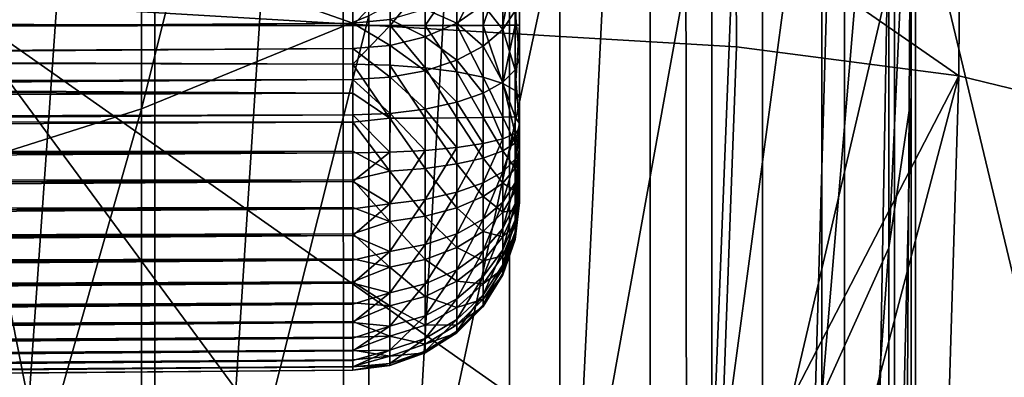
# Model space of a CAD drawing. Header units: metres. Extents: x -22 to 73, y -229 to 22.
# Tile 383 of 447: x 68.007 to 69.766, y -6.342 to -5.703. Entities that reach past the tile are written whole.
import ezdxf

# ---------------------------------------------------------------- set-up
doc = ezdxf.new("R2010")
doc.units = ezdxf.units.M
doc.layers.add('solid_509500_SW0001', color=7, linetype='CONTINUOUS')

msp = doc.modelspace()

# ---------------------------------------------------------------- linework, layer by layer
at = {"layer": 'solid_509500_SW0001'}
for points in [[(68.900002, 1.268601, 73.837471), (68.900002, -5.91747, 68.803894), (68.900002, -5.343928, 69.208969)], [(68.900002, 1.268601, 73.837471), (68.900002, 1.265665, 73.814606), (68.900002, -5.91747, 68.803894)], [(68.900002, 1.26598, 73.554619), (68.900002, -5.6524, 68.710022), (68.900002, -5.770139, 68.767189)], [(68.900002, 1.252579, 73.684814), (68.900002, 1.26598, 73.554619), (68.900002, -5.770139, 68.767189)], [(68.900002, 1.265665, 73.814606), (68.900002, -5.896826, 68.799377), (68.900002, -5.91747, 68.803894)], [(68.900002, 1.265665, 73.814606), (68.900002, 1.252579, 73.684814), (68.900002, -5.896826, 68.799377)], [(68.900002, 1.252579, 73.684814), (68.900002, -5.771754, 68.767776), (68.900002, -5.896826, 68.799377)], [(68.900002, 1.252579, 73.684814), (68.900002, -5.770139, 68.767189), (68.900002, -5.771754, 68.767776)], [(68.602615, -5.709119, 68.359444), (68.602615, -1.178409, 61.888916), (55.899982, -1.269215, 61.825333)], [(68.668945, -5.702551, 68.364037), (68.602615, -1.178409, 61.888916), (68.602615, -5.709119, 68.359444)], [(68.602615, -5.709119, 68.359444), (55.899982, -1.269215, 61.825333), (55.899982, -5.799926, 68.29586)], [(69.599998, -2.752203, 54.569382), (69.599998, -13.777501, 70.062981), (69.599998, -13.659966, 70.7351)], [(69.599998, -10.636386, 66.28595), (69.599998, -2.752203, 54.569382), (69.599998, -13.659966, 70.7351)], [(69.599998, -2.752203, 54.569382), (69.599998, -3.391085, 54.716301), (69.599998, -13.777501, 70.062981)], [(69.599998, -10.636386, 66.28595), (69.599998, -5.248361, 58.591057), (69.599998, -2.752203, 54.569382)], [(67.878098, -3.02508, 60.147812), (68.247726, -3.194755, 60.029007), (67.880775, -8.414141, 67.841988)], [(68.247726, -3.194755, 60.029007), (68.249847, -8.583923, 67.723106), (67.880775, -8.414141, 67.841988)], [(68.247726, -3.194755, 60.029007), (68.584488, -3.405394, 59.881516), (68.249847, -8.583923, 67.723106)], [(69.599998, -3.391085, 54.716301), (69.599998, -13.862061, 69.385178), (69.599998, -13.777501, 70.062981)], [(69.599998, -3.391085, 54.716301), (69.599998, -4.021256, 54.893299), (69.599998, -13.862061, 69.385178)], [(68.584488, -3.405394, 59.881516), (68.586075, -8.794566, 67.575607), (68.249847, -8.583923, 67.723106)], [(68.584488, -3.405394, 59.881516), (68.88166, -3.652796, 59.708282), (68.586075, -8.794566, 67.575607)], [(68.88166, -3.652796, 59.708282), (68.882759, -9.041877, 67.402443), (68.586075, -8.794566, 67.575607)], [(68.88166, -3.652796, 59.708282), (69.133324, -3.932026, 59.512764), (68.882759, -9.041877, 67.402443)], [(69.133324, -3.932026, 59.512764), (69.134003, -9.32093, 67.207047), (68.882759, -9.041877, 67.402443)], [(69.133324, -3.932026, 59.512764), (69.33445, -4.237514, 59.298859), (69.134003, -9.32093, 67.207047)], [(69.599998, -4.021256, 54.893299), (69.599998, -13.913306, 68.703827), (69.599998, -13.862061, 69.385178)], [(69.599998, -4.021256, 54.893299), (69.599998, -4.640872, 55.099674), (69.599998, -13.913306, 68.703827)], [(69.33445, -4.237514, 59.298859), (69.334793, -9.626172, 66.993309), (69.134003, -9.32093, 67.207047)], [(69.33445, -4.237514, 59.298859), (69.481026, -4.563167, 59.070835), (69.334793, -9.626172, 66.993309)], [(68.63073, -4.242742, 51.880714), (68.224693, -4.366315, 51.411228), (68.224693, -5.862086, 51.878956)], [(68.63073, -5.69618, 52.335205), (68.63073, -4.242742, 51.880714), (68.224693, -5.862086, 51.878956)], [(68.224693, -4.366315, 51.411228), (67.76059, -4.475843, 50.995102), (67.76059, -6.009135, 51.474564)], [(68.224693, -5.862086, 51.878956), (68.224693, -4.366315, 51.411228), (67.76059, -6.009135, 51.474564)], [(69.481026, -4.563167, 59.070835), (69.481148, -9.951525, 66.765495), (69.334793, -9.626172, 66.993309)], [(69.481026, -4.563167, 59.070835), (69.570137, -4.902488, 58.833241), (69.481148, -9.951525, 66.765495)], [(69.599998, -4.640872, 55.099674), (69.599998, -13.931083, 68.021065), (69.599998, -13.913306, 68.703827)], [(69.599998, -4.640872, 55.099674), (69.599998, -5.248167, 55.334579), (69.599998, -13.931083, 68.021065)], [(69.570137, -4.902488, 58.833241), (69.570137, -10.290512, 66.528137), (69.481148, -9.951525, 66.765495)], [(69.570137, -4.902488, 58.833241), (69.599998, -5.248361, 58.591057), (69.570137, -10.290512, 66.528137)], [(69.560028, -4.952041, 54.541428), (69.440582, -6.375144, 54.463913), (69.560028, -6.110326, 55.026188)], [(69.560028, -4.952041, 54.541428), (69.440582, -5.16666, 53.958141), (69.440582, -6.375144, 54.463913)], [(69.560028, -4.952041, 54.541428), (69.560028, -6.110326, 55.026188), (69.599998, -5.248167, 55.334579)], [(53.799999, -5.939216, 47.857365), (53.799999, -5.02954, 47.611187), (69.197578, -5.431779, 47.714642)], [(69.440582, -5.16666, 53.958141), (69.243576, -6.631411, 53.919788), (69.440582, -6.375144, 54.463913)], [(69.440582, -5.16666, 53.958141), (69.243576, -5.374349, 53.393688), (69.243576, -6.631411, 53.919788)], [(69.560028, -6.110326, 55.026188), (69.599998, -5.84147, 55.597042), (69.599998, -5.248167, 55.334579)], [(69.570137, -10.290512, 66.528137), (69.599998, -5.248361, 58.591057), (69.599998, -10.636386, 66.28595)], [(69.599998, -5.248167, 55.334579), (69.599998, -13.915392, 67.338661), (69.599998, -13.931083, 68.021065)], [(69.599998, -5.248167, 55.334579), (69.599998, -5.84147, 55.597042), (69.599998, -13.915392, 67.338661)], [(68.900002, -5.937766, 68.811363), (68.900002, -5.456477, 69.145927), (68.900002, -5.343928, 69.208969)], [(68.900002, -5.91747, 68.803894), (68.900002, -5.937766, 68.811363), (68.900002, -5.343928, 69.208969)], [(69.243576, -5.374349, 53.393688), (68.972176, -6.875022, 53.402542), (69.243576, -6.631411, 53.919788)], [(69.243576, -5.374349, 53.393688), (68.972176, -5.514075, 52.836006), (68.972176, -6.875022, 53.402542)], [(69.607559, -5.432068, 47.743858), (70.0186, -5.409362, 47.827206), (70.018707, -7.147061, 48.375065)], [(53.799999, -5.939216, 47.857365), (69.197578, -5.431779, 47.714642), (69.199005, -7.179196, 48.265282)], [(69.607559, -5.432068, 47.743858), (69.199005, -7.179196, 48.265282), (69.197578, -5.431779, 47.714642)], [(69.60762, -7.176943, 48.294212), (69.199005, -7.179196, 48.265282), (69.607559, -5.432068, 47.743858)], [(69.60762, -7.176943, 48.294212), (69.607559, -5.432068, 47.743858), (70.018707, -7.147061, 48.375065)], [(68.900002, -5.937766, 68.811363), (68.900002, -5.458054, 69.145248), (68.900002, -5.456477, 69.145927)], [(68.900002, -5.957213, 68.821823), (68.900002, -5.582859, 69.105812), (68.900002, -5.458054, 69.145248)], [(68.900002, -5.937766, 68.811363), (68.900002, -5.957213, 68.821823), (68.900002, -5.458054, 69.145248)], [(68.972176, -5.514075, 52.836006), (68.63073, -7.102073, 52.920452), (68.972176, -6.875022, 53.402542)], [(68.972176, -5.514075, 52.836006), (68.63073, -5.69618, 52.335205), (68.63073, -7.102073, 52.920452)], [(69.286888, -5.52667, 90.511894), (67.88118, -5.668852, 90.79937), (69.287659, -5.751292, 90.799835)], [(69.685165, -5.803105, 90.773064), (69.286888, -5.52667, 90.511894), (69.287659, -5.751292, 90.799835)], [(69.686256, -5.575503, 90.482635), (69.286888, -5.52667, 90.511894), (69.685165, -5.803105, 90.773064)], [(69.686256, -5.575503, 90.482635), (69.685165, -5.803105, 90.773064), (70.071388, -5.897593, 90.715523)], [(70.074471, -5.664781, 90.418991), (69.686256, -5.575503, 90.482635), (70.071388, -5.897593, 90.715523)], [(68.892563, -5.713093, 69.158806), (68.900002, -5.582859, 69.105812), (68.900002, -5.713053, 69.092415)], [(68.892563, -5.713093, 69.158806), (68.892563, -5.596326, 69.170822), (68.900002, -5.582859, 69.105812)], [(68.900002, -6.005055, 68.869484), (68.900002, -5.713053, 69.092415), (68.900002, -5.582859, 69.105812)], [(68.900002, -5.99138, 68.851189), (68.900002, -6.005055, 68.869484), (68.900002, -5.582859, 69.105812)], [(68.900002, -5.975267, 68.835182), (68.900002, -5.99138, 68.851189), (68.900002, -5.582859, 69.105812)], [(68.900002, -5.957213, 68.821823), (68.900002, -5.975267, 68.835182), (68.900002, -5.582859, 69.105812)], [(68.835251, -5.7132, 69.27858), (68.835251, -5.620625, 69.288109), (68.870613, -5.609127, 69.232613)], [(68.870613, -5.713149, 69.221901), (68.835251, -5.7132, 69.27858), (68.870613, -5.609127, 69.232613)], [(68.870613, -5.713149, 69.221901), (68.870613, -5.609127, 69.232613), (68.892563, -5.596326, 69.170822)], [(68.892563, -5.713093, 69.158806), (68.870613, -5.713149, 69.221901), (68.892563, -5.596326, 69.170822)], [(68.788216, -5.713242, 69.326027), (68.788216, -5.63025, 69.334572), (68.835251, -5.620625, 69.288109)], [(68.835251, -5.7132, 69.27858), (68.788216, -5.713242, 69.326027), (68.835251, -5.620625, 69.288109)], [(68.602615, -5.643715, 69.399567), (68.602615, -5.713301, 69.392403), (55.877758, -5.673874, 69.506851)], [(68.668945, -5.642088, 69.391708), (68.602615, -5.713301, 69.392403), (68.602615, -5.643715, 69.399567)], [(68.668945, -5.713294, 69.384384), (68.602615, -5.713301, 69.392403), (68.668945, -5.642088, 69.391708)], [(68.668945, -5.713294, 69.384384), (68.668945, -5.642088, 69.391708), (68.73185, -5.637525, 69.369682)], [(68.73185, -5.713274, 69.361885), (68.668945, -5.713294, 69.384384), (68.73185, -5.637525, 69.369682)], [(68.73185, -5.713274, 69.361885), (68.73185, -5.637525, 69.369682), (68.788216, -5.63025, 69.334572)], [(68.788216, -5.713242, 69.326027), (68.73185, -5.713274, 69.361885), (68.788216, -5.63025, 69.334572)], [(68.870613, -5.637594, 68.536148), (68.835251, -5.676523, 68.494957), (68.870613, -5.720496, 68.599884)], [(68.870613, -5.637594, 68.536148), (68.870613, -5.720496, 68.599884), (68.892563, -5.687313, 68.653557)], [(68.788216, -5.654748, 68.397514), (68.73185, -5.684123, 68.376945), (68.788216, -5.709111, 68.460472)], [(68.788216, -5.654748, 68.397514), (68.788216, -5.709111, 68.460472), (68.835251, -5.676523, 68.494957)], [(68.892563, -5.687313, 68.653557), (68.900002, -5.770139, 68.767189), (68.900002, -5.6524, 68.710022)], [(68.602615, -5.713301, 69.392403), (55.890255, -5.703672, 69.503548), (55.877758, -5.673874, 69.506851)], [(67.88118, -5.668852, 90.79937), (67.232292, -7.453458, 93.3004), (68.234779, -7.463446, 93.293404)], [(67.88118, -5.668852, 90.79937), (68.234779, -7.463446, 93.293404), (69.235985, -7.50635, 93.263359)], [(69.254883, -6.633543, 92.037315), (67.88118, -5.668852, 90.79937), (69.235985, -7.50635, 93.263359)], [(69.254883, -6.633543, 92.037315), (69.287659, -5.751292, 90.799835), (67.88118, -5.668852, 90.79937)], [(68.835251, -5.676523, 68.494957), (68.788216, -5.709111, 68.460472), (68.835251, -5.750302, 68.551682)], [(68.835251, -5.676523, 68.494957), (68.835251, -5.750302, 68.551682), (68.870613, -5.720496, 68.599884)], [(68.63073, -5.69618, 52.335205), (68.224693, -7.308927, 52.481247), (68.63073, -7.102073, 52.920452)], [(68.63073, -5.69618, 52.335205), (68.224693, -5.862086, 51.878956), (68.224693, -7.308927, 52.481247)], [(68.73185, -5.684123, 68.376945), (68.668945, -5.702551, 68.364037), (68.73185, -5.733742, 68.43441)], [(68.73185, -5.684123, 68.376945), (68.73185, -5.733742, 68.43441), (68.788216, -5.709111, 68.460472)], [(68.892563, -5.687313, 68.653557), (68.870613, -5.720496, 68.599884), (68.892563, -5.792905, 68.704834)], [(68.892563, -5.687313, 68.653557), (68.892563, -5.792905, 68.704834), (68.900002, -5.770139, 68.767189)], [(68.602615, -5.713301, 69.392403), (55.897644, -5.732915, 69.504074), (55.890255, -5.703672, 69.503548)], [(68.602615, -5.713301, 69.392403), (68.602615, -5.782694, 69.399399), (55.897644, -5.732915, 69.504074)], [(55.897648, -5.820744, 68.321487), (68.602615, -5.709119, 68.359444), (55.899982, -5.799926, 68.29586)], [(68.602615, -5.754701, 68.412231), (68.602615, -5.709119, 68.359444), (55.897648, -5.820744, 68.321487)], [(68.668945, -5.702551, 68.364037), (68.602615, -5.709119, 68.359444), (68.668945, -5.749194, 68.41806)], [(68.668945, -5.749194, 68.41806), (68.602615, -5.709119, 68.359444), (68.602615, -5.754701, 68.412231)], [(68.668945, -5.713294, 69.384384), (68.602615, -5.782694, 69.399399), (68.602615, -5.713301, 69.392403)], [(68.668617, -5.784286, 69.391617), (68.602615, -5.782694, 69.399399), (68.668945, -5.713294, 69.384384)], [(68.731606, -5.788789, 69.369614), (68.668617, -5.784286, 69.391617), (68.668945, -5.713294, 69.384384)], [(68.668945, -5.702551, 68.364037), (68.668945, -5.749194, 68.41806), (68.73185, -5.733742, 68.43441)], [(68.731606, -5.788789, 69.369614), (68.668945, -5.713294, 69.384384), (68.73185, -5.713274, 69.361885)], [(68.788055, -5.795979, 69.334496), (68.731606, -5.788789, 69.369614), (68.73185, -5.713274, 69.361885)], [(68.788216, -5.709111, 68.460472), (68.73185, -5.733742, 68.43441), (68.788216, -5.775252, 68.511322)], [(68.788055, -5.795979, 69.334496), (68.73185, -5.713274, 69.361885), (68.788216, -5.713242, 69.326027)], [(68.835167, -5.805496, 69.287994), (68.788055, -5.795979, 69.334496), (68.788216, -5.713242, 69.326027)], [(68.788216, -5.709111, 68.460472), (68.788216, -5.775252, 68.511322), (68.835251, -5.750302, 68.551682)], [(68.835167, -5.805496, 69.287994), (68.788216, -5.713242, 69.326027), (68.835251, -5.7132, 69.27858)], [(68.870583, -5.816871, 69.232422), (68.835167, -5.805496, 69.287994), (68.835251, -5.7132, 69.27858)], [(68.870583, -5.816871, 69.232422), (68.835251, -5.7132, 69.27858), (68.870613, -5.713149, 69.221901)], [(68.870583, -5.816871, 69.232422), (68.870613, -5.713149, 69.221901), (68.892563, -5.713093, 69.158806)], [(68.892563, -5.829535, 69.170547), (68.870583, -5.816871, 69.232422), (68.892563, -5.713093, 69.158806)], [(68.892563, -5.829535, 69.170547), (68.892563, -5.713093, 69.158806), (68.900002, -5.713053, 69.092415)], [(68.892563, -5.829535, 69.170547), (68.900002, -5.713053, 69.092415), (68.900002, -5.842848, 69.105499)], [(68.900002, -6.005055, 68.869484), (68.900002, -6.015901, 68.889572), (68.900002, -5.713053, 69.092415)], [(68.900002, -6.029488, 68.955643), (68.900002, -5.842848, 69.105499), (68.900002, -5.713053, 69.092415)], [(68.900002, -6.028205, 68.933105), (68.900002, -6.029488, 68.955643), (68.900002, -5.713053, 69.092415)], [(68.900002, -6.023659, 68.910934), (68.900002, -6.028205, 68.933105), (68.900002, -5.713053, 69.092415)], [(68.900002, -6.015901, 68.889572), (68.900002, -6.023659, 68.910934), (68.900002, -5.713053, 69.092415)], [(55.897644, -5.732915, 69.504074), (68.602615, -5.782694, 69.399399), (55.899982, -5.760466, 69.507996)], [(68.73185, -5.733742, 68.43441), (68.668945, -5.749194, 68.41806), (68.73185, -5.794111, 68.48082)], [(68.73185, -5.733742, 68.43441), (68.73185, -5.794111, 68.48082), (68.788216, -5.775252, 68.511322)], [(68.870613, -5.720496, 68.599884), (68.835251, -5.750302, 68.551682), (68.870613, -5.814563, 68.645561)], [(68.870613, -5.720496, 68.599884), (68.870613, -5.814563, 68.645561), (68.892563, -5.792905, 68.704834)], [(68.668945, -5.749194, 68.41806), (68.602615, -5.754701, 68.412231), (68.668945, -5.805942, 68.461685)], [(68.668945, -5.749194, 68.41806), (68.668945, -5.805942, 68.461685), (68.73185, -5.794111, 68.48082)], [(68.835251, -5.750302, 68.551682), (68.788216, -5.775252, 68.511322), (68.835251, -5.834017, 68.592331)], [(68.835251, -5.750302, 68.551682), (68.835251, -5.834017, 68.592331), (68.870613, -5.814563, 68.645561)], [(69.685165, -5.803105, 90.773064), (69.287659, -5.751292, 90.799835), (69.254883, -6.633543, 92.037315)], [(68.602615, -5.754701, 68.412231), (55.897648, -5.820744, 68.321487), (55.890301, -5.846093, 68.344765)], [(68.602615, -5.810158, 68.454865), (68.602615, -5.754701, 68.412231), (55.890301, -5.846093, 68.344765)], [(68.602615, -5.834116, 69.406898), (55.899982, -5.820079, 69.51693), (55.899982, -5.760466, 69.507996)], [(68.602615, -5.782694, 69.399399), (68.602615, -5.834116, 69.406898), (55.899982, -5.760466, 69.507996)], [(68.668945, -5.805942, 68.461685), (68.602615, -5.754701, 68.412231), (68.602615, -5.810158, 68.454865)], [(68.668617, -5.879036, 69.400681), (68.602615, -5.834116, 69.406898), (68.602615, -5.782694, 69.399399)], [(68.668617, -5.879036, 69.400681), (68.602615, -5.782694, 69.399399), (68.668617, -5.784286, 69.391617)], [(68.731606, -5.878785, 69.378227), (68.668617, -5.784286, 69.391617), (68.731606, -5.788789, 69.369614)], [(68.668617, -5.879036, 69.400681), (68.668617, -5.784286, 69.391617), (68.731606, -5.878785, 69.378227)], [(68.788216, -5.775252, 68.511322), (68.73185, -5.794111, 68.48082), (68.788216, -5.850303, 68.547768)], [(68.788216, -5.775252, 68.511322), (68.788216, -5.850303, 68.547768), (68.835251, -5.834017, 68.592331)], [(68.892563, -5.792905, 68.704834), (68.900002, -5.771754, 68.767776), (68.900002, -5.770139, 68.767189)], [(68.892563, -5.792905, 68.704834), (68.900002, -5.896826, 68.799377), (68.900002, -5.771754, 68.767776)], [(68.73185, -5.794111, 68.48082), (68.668945, -5.805942, 68.461685), (68.73185, -5.862611, 68.514084)], [(68.788055, -5.878384, 69.342377), (68.731606, -5.788789, 69.369614), (68.788055, -5.795979, 69.334496)], [(68.731606, -5.878785, 69.378227), (68.731606, -5.788789, 69.369614), (68.788055, -5.878384, 69.342377)], [(68.73185, -5.794111, 68.48082), (68.73185, -5.862611, 68.514084), (68.788216, -5.850303, 68.547768)], [(68.835167, -5.877852, 69.294914), (68.788055, -5.795979, 69.334496), (68.835167, -5.805496, 69.287994)], [(68.788055, -5.878384, 69.342377), (68.788055, -5.795979, 69.334496), (68.835167, -5.877852, 69.294914)], [(68.892563, -5.792905, 68.704834), (68.870613, -5.814563, 68.645561), (68.892563, -5.906562, 68.733704)], [(68.892563, -5.792905, 68.704834), (68.892563, -5.906562, 68.733704), (68.900002, -5.896826, 68.799377)], [(69.685165, -5.803105, 90.773064), (69.254883, -6.633543, 92.037315), (69.235985, -7.50635, 93.263359)], [(69.632225, -7.552925, 93.233162), (69.685165, -5.803105, 90.773064), (69.235985, -7.50635, 93.263359)], [(69.632225, -7.552925, 93.233162), (70.071388, -5.897593, 90.715523), (69.685165, -5.803105, 90.773064)], [(68.602615, -5.810158, 68.454865), (55.890301, -5.846093, 68.344765), (55.877758, -5.875313, 68.364433)], [(55.890255, -5.902185, 68.377731), (68.602615, -5.810158, 68.454865), (55.877758, -5.875313, 68.364433)], [(55.890255, -5.902185, 68.377731), (68.602615, -5.873085, 68.485428), (68.602615, -5.810158, 68.454865)], [(68.602615, -5.834116, 69.406898), (55.899982, -5.880414, 69.519463), (55.899982, -5.820079, 69.51693)], [(68.668945, -5.805942, 68.461685), (68.602615, -5.810158, 68.454865), (68.668945, -5.870333, 68.492958)], [(68.668945, -5.870333, 68.492958), (68.602615, -5.810158, 68.454865), (68.602615, -5.873085, 68.485428)], [(68.668945, -5.805942, 68.461685), (68.668945, -5.870333, 68.492958), (68.73185, -5.862611, 68.514084)], [(68.870583, -5.877217, 69.23819), (68.835167, -5.805496, 69.287994), (68.870583, -5.816871, 69.232422)], [(68.835167, -5.877852, 69.294914), (68.835167, -5.805496, 69.287994), (68.870583, -5.877217, 69.23819)], [(68.870613, -5.814563, 68.645561), (68.835251, -5.834017, 68.592331), (68.870583, -5.915824, 68.671227)], [(68.870613, -5.814563, 68.645561), (68.870583, -5.915824, 68.671227), (68.892563, -5.906562, 68.733704)], [(68.892563, -5.87651, 69.175034), (68.870583, -5.816871, 69.232422), (68.892563, -5.829535, 69.170547)], [(68.870583, -5.877217, 69.23819), (68.870583, -5.816871, 69.232422), (68.892563, -5.87651, 69.175034)], [(68.602615, -5.834116, 69.406898), (68.602615, -5.886056, 69.408485), (55.899982, -5.880414, 69.519463)], [(68.668617, -5.879036, 69.400681), (68.602615, -5.886056, 69.408485), (68.602615, -5.834116, 69.406898)], [(68.835251, -5.834017, 68.592331), (68.788216, -5.850303, 68.547768), (68.835167, -5.924142, 68.61512)], [(68.835251, -5.834017, 68.592331), (68.835167, -5.924142, 68.61512), (68.870583, -5.915824, 68.671227)], [(68.892563, -5.829535, 69.170547), (68.900002, -5.842848, 69.105499), (68.900002, -5.865712, 69.108437)], [(68.892563, -5.87651, 69.175034), (68.892563, -5.829535, 69.170547), (68.900002, -5.865712, 69.108437)], [(68.788216, -5.850303, 68.547768), (68.73185, -5.862611, 68.514084), (68.788055, -5.931103, 68.568161)], [(68.788216, -5.850303, 68.547768), (68.788055, -5.931103, 68.568161), (68.835167, -5.924142, 68.61512)], [(68.900002, -6.027491, 68.978134), (68.900002, -5.865712, 69.108437), (68.900002, -5.842848, 69.105499)], [(68.900002, -6.029488, 68.955643), (68.900002, -6.027491, 68.978134), (68.900002, -5.842848, 69.105499)], [(69.56002, -7.517, 55.650532), (69.599998, -6.554168, 55.922989), (69.599998, -5.84147, 55.597042)], [(69.560028, -6.110326, 55.026188), (69.56002, -7.517, 55.650532), (69.599998, -5.84147, 55.597042)], [(69.599998, -5.84147, 55.597042), (69.599998, -13.866313, 66.658028), (69.599998, -13.915392, 67.338661)], [(69.599998, -5.84147, 55.597042), (69.599998, -6.554168, 55.922989), (69.599998, -13.866313, 66.658028)], [(55.890255, -5.902185, 68.377731), (55.897644, -5.92984, 68.387245), (68.602615, -5.873085, 68.485428)], [(55.897644, -5.92984, 68.387245), (55.899982, -5.957074, 68.392975), (68.602615, -5.873085, 68.485428)], [(55.899982, -5.957074, 68.392975), (68.602615, -5.940818, 68.502632), (68.602615, -5.873085, 68.485428)], [(68.224693, -5.862086, 51.878956), (67.76059, -7.492269, 52.091965), (68.224693, -7.308927, 52.481247)], [(68.224693, -5.862086, 51.878956), (67.76059, -6.009135, 51.474564), (67.76059, -7.492269, 52.091965)], [(68.668945, -5.870333, 68.492958), (68.602615, -5.873085, 68.485428), (68.668617, -5.939653, 68.510483)], [(68.668617, -5.939653, 68.510483), (68.602615, -5.873085, 68.485428), (68.602615, -5.940818, 68.502632)], [(68.668945, -5.870333, 68.492958), (68.668617, -5.939653, 68.510483), (68.731606, -5.93636, 68.5327)], [(68.73185, -5.862611, 68.514084), (68.668945, -5.870333, 68.492958), (68.731606, -5.93636, 68.5327)], [(68.73185, -5.862611, 68.514084), (68.731606, -5.93636, 68.5327), (68.788055, -5.931103, 68.568161)], [(68.892563, -5.87651, 69.175034), (68.900002, -5.865712, 69.108437), (68.900002, -5.888674, 69.107971)], [(68.900002, -6.022245, 69.000137), (68.900002, -5.888674, 69.107971), (68.900002, -5.865712, 69.108437)], [(68.900002, -6.027491, 68.978134), (68.900002, -6.022245, 69.000137), (68.900002, -5.865712, 69.108437)], [(68.602615, -5.886056, 69.408485), (55.899982, -5.940526, 69.515587), (55.899982, -5.880414, 69.519463)], [(68.602615, -5.886056, 69.408485), (68.602615, -5.937841, 69.404152), (55.899982, -5.940526, 69.515587)], [(68.668617, -5.97356, 69.389496), (68.602615, -5.886056, 69.408485), (68.668617, -5.879036, 69.400681)], [(68.668617, -5.97356, 69.389496), (68.602615, -5.937841, 69.404152), (68.602615, -5.886056, 69.408485)], [(68.668617, -5.879036, 69.400681), (68.731606, -5.878785, 69.378227), (68.731606, -5.968565, 69.367607)], [(68.668617, -5.97356, 69.389496), (68.668617, -5.879036, 69.400681), (68.731606, -5.968565, 69.367607)], [(68.731606, -5.878785, 69.378227), (68.788055, -5.878384, 69.342377), (68.788055, -5.960592, 69.332649)], [(68.731606, -5.968565, 69.367607), (68.731606, -5.878785, 69.378227), (68.788055, -5.960592, 69.332649)], [(68.788055, -5.878384, 69.342377), (68.835167, -5.877852, 69.294914), (68.835167, -5.950035, 69.286369)], [(68.788055, -5.960592, 69.332649), (68.788055, -5.878384, 69.342377), (68.835167, -5.950035, 69.286369)], [(68.835167, -5.877852, 69.294914), (68.870583, -5.877217, 69.23819), (68.870583, -5.937419, 69.231071)], [(68.835167, -5.950035, 69.286369), (68.835167, -5.877852, 69.294914), (68.870583, -5.937419, 69.231071)], [(68.870583, -5.877217, 69.23819), (68.892563, -5.87651, 69.175034), (68.892563, -5.923372, 69.169495)], [(68.870583, -5.937419, 69.231071), (68.870583, -5.877217, 69.23819), (68.892563, -5.923372, 69.169495)], [(68.892563, -5.923372, 69.169495), (68.892563, -5.87651, 69.175034), (68.900002, -5.888674, 69.107971)], [(68.892563, -5.923372, 69.169495), (68.900002, -5.888674, 69.107971), (68.900002, -5.911229, 69.104141)], [(68.900002, -6.013842, 69.021187), (68.900002, -5.911229, 69.104141), (68.900002, -5.888674, 69.107971)], [(68.900002, -6.022245, 69.000137), (68.900002, -6.013842, 69.021187), (68.900002, -5.888674, 69.107971)], [(68.870583, -5.974505, 68.68644), (68.892563, -5.95224, 68.745544), (68.892563, -5.906562, 68.733704)], [(68.870583, -5.915824, 68.671227), (68.870583, -5.974505, 68.68644), (68.892563, -5.906562, 68.733704)], [(68.892563, -5.95224, 68.745544), (68.900002, -5.91747, 68.803894), (68.900002, -5.896826, 68.799377)], [(68.892563, -5.906562, 68.733704), (68.892563, -5.95224, 68.745544), (68.900002, -5.896826, 68.799377)], [(69.632225, -7.552925, 93.233162), (70.017578, -7.642092, 93.172707), (70.071388, -5.897593, 90.715523)], [(68.788055, -6.011234, 68.588943), (68.835167, -5.994501, 68.633362), (68.835167, -5.924142, 68.61512)], [(68.788055, -5.931103, 68.568161), (68.788055, -6.011234, 68.588943), (68.835167, -5.924142, 68.61512)], [(68.835167, -5.994501, 68.633362), (68.870583, -5.974505, 68.68644), (68.870583, -5.915824, 68.671227)], [(68.835167, -5.924142, 68.61512), (68.835167, -5.994501, 68.633362), (68.870583, -5.915824, 68.671227)], [(68.870583, -5.937419, 69.231071), (68.892563, -5.923372, 69.169495), (68.892563, -5.968002, 69.154167)], [(68.892563, -5.923372, 69.169495), (68.900002, -5.911229, 69.104141), (68.900002, -5.932894, 69.097084)], [(68.892563, -5.95224, 68.745544), (68.900002, -5.937766, 68.811363), (68.900002, -5.91747, 68.803894)], [(68.892563, -5.968002, 69.154167), (68.892563, -5.923372, 69.169495), (68.900002, -5.932894, 69.097084)], [(68.900002, -6.002463, 69.040802), (68.900002, -5.932894, 69.097084), (68.900002, -5.911229, 69.104141)], [(68.900002, -6.013842, 69.021187), (68.900002, -6.002463, 69.040802), (68.900002, -5.911229, 69.104141)], [(53.799999, -6.836931, 48.144112), (53.799999, -5.939216, 47.857365), (69.199005, -7.179196, 48.265282)], [(68.602615, -5.937841, 69.404152), (55.899982, -5.999967, 69.505318), (55.899982, -5.940526, 69.515587)], [(68.602615, -5.937841, 69.404152), (68.602615, -5.988795, 69.393951), (55.899982, -5.999967, 69.505318)], [(55.899982, -6.016139, 68.404976), (68.602615, -5.940818, 68.502632), (55.899982, -5.957074, 68.392975)], [(68.602615, -5.991703, 68.513168), (68.602615, -5.940818, 68.502632), (55.899982, -6.016139, 68.404976)], [(68.668617, -5.97356, 69.389496), (68.602615, -5.988795, 69.393951), (68.602615, -5.937841, 69.404152)], [(68.668617, -5.939653, 68.510483), (68.602615, -5.940818, 68.502632), (68.602615, -5.991703, 68.513168)], [(68.668617, -5.939653, 68.510483), (68.602615, -5.991703, 68.513168), (68.668617, -6.031789, 68.534378)], [(68.668617, -6.031789, 68.534378), (68.731606, -6.023872, 68.555389), (68.731606, -5.93636, 68.5327)], [(68.668617, -5.939653, 68.510483), (68.668617, -6.031789, 68.534378), (68.731606, -5.93636, 68.5327)], [(68.731606, -6.023872, 68.555389), (68.788055, -6.011234, 68.588943), (68.788055, -5.931103, 68.568161)], [(68.731606, -5.93636, 68.5327), (68.731606, -6.023872, 68.555389), (68.788055, -5.931103, 68.568161)], [(68.835167, -5.950035, 69.286369), (68.870583, -5.937419, 69.231071), (68.870583, -5.994754, 69.21138)], [(68.870583, -5.994754, 69.21138), (68.870583, -5.937419, 69.231071), (68.892563, -5.968002, 69.154167)], [(68.892563, -5.968002, 69.154167), (68.900002, -5.932894, 69.097084), (68.900002, -5.953233, 69.086967)], [(68.892563, -5.99438, 68.766785), (68.900002, -5.957213, 68.821823), (68.900002, -5.937766, 68.811363)], [(68.892563, -5.95224, 68.745544), (68.892563, -5.99438, 68.766785), (68.900002, -5.937766, 68.811363)], [(68.900002, -5.988364, 69.05854), (68.900002, -5.953233, 69.086967), (68.900002, -5.932894, 69.097084)], [(68.900002, -6.002463, 69.040802), (68.900002, -5.988364, 69.05854), (68.900002, -5.932894, 69.097084)], [(68.731606, -5.968565, 69.367607), (68.788055, -5.960592, 69.332649), (68.788055, -6.038884, 69.305763)], [(68.788055, -5.960592, 69.332649), (68.835167, -5.950035, 69.286369), (68.835167, -6.018779, 69.262764)], [(68.788055, -6.038884, 69.305763), (68.788055, -5.960592, 69.332649), (68.835167, -6.018779, 69.262764)], [(68.835167, -6.018779, 69.262764), (68.835167, -5.950035, 69.286369), (68.870583, -5.994754, 69.21138)], [(68.870583, -6.028642, 68.713722), (68.892563, -5.99438, 68.766785), (68.892563, -5.95224, 68.745544)], [(68.870583, -5.974505, 68.68644), (68.870583, -6.028642, 68.713722), (68.892563, -5.95224, 68.745544)], [(68.892563, -6.008381, 69.129745), (68.900002, -5.953233, 69.086967), (68.900002, -5.971846, 69.074028)], [(68.892563, -6.008381, 69.129745), (68.892563, -5.968002, 69.154167), (68.900002, -5.953233, 69.086967)], [(68.892563, -5.99438, 68.766785), (68.900002, -5.975267, 68.835182), (68.900002, -5.957213, 68.821823)], [(68.900002, -5.988364, 69.05854), (68.900002, -5.971846, 69.074028), (68.900002, -5.953233, 69.086967)], [(68.668617, -6.063581, 69.358582), (68.602615, -5.988795, 69.393951), (68.668617, -5.97356, 69.389496)], [(68.668617, -5.97356, 69.389496), (68.731606, -5.968565, 69.367607), (68.731606, -6.05407, 69.338242)], [(68.668617, -6.063581, 69.358582), (68.668617, -5.97356, 69.389496), (68.731606, -6.05407, 69.338242)], [(68.731606, -6.05407, 69.338242), (68.731606, -5.968565, 69.367607), (68.788055, -6.038884, 69.305763)], [(68.835167, -6.059411, 68.666077), (68.870583, -6.028642, 68.713722), (68.870583, -5.974505, 68.68644)], [(68.835167, -5.994501, 68.633362), (68.835167, -6.059411, 68.666077), (68.870583, -5.974505, 68.68644)], [(68.870583, -5.994754, 69.21138), (68.892563, -5.968002, 69.154167), (68.892563, -6.008381, 69.129745)], [(68.892563, -6.008381, 69.129745), (68.900002, -5.971846, 69.074028), (68.900002, -5.988364, 69.05854)], [(68.892563, -6.031076, 68.796455), (68.900002, -5.99138, 68.851189), (68.900002, -5.975267, 68.835182)], [(68.892563, -5.99438, 68.766785), (68.892563, -6.031076, 68.796455), (68.900002, -5.975267, 68.835182)], [(68.602615, -5.988795, 69.393951), (55.899982, -6.058014, 69.488785), (55.899982, -5.999967, 69.505318)], [(68.602615, -5.988795, 69.393951), (68.602615, -6.038255, 69.378006), (55.899982, -6.058014, 69.488785)], [(68.602615, -5.991703, 68.513168), (55.899982, -6.016139, 68.404976), (55.899982, -6.073709, 68.423225)], [(68.602615, -6.041057, 68.529442), (68.602615, -5.991703, 68.513168), (55.899982, -6.073709, 68.423225)], [(68.668617, -6.063581, 69.358582), (68.602615, -6.038255, 69.378006), (68.602615, -5.988795, 69.393951)], [(68.668617, -6.031789, 68.534378), (68.602615, -5.991703, 68.513168), (68.602615, -6.041057, 68.529442)], [(68.788055, -6.085158, 68.626198), (68.835167, -6.059411, 68.666077), (68.835167, -5.994501, 68.633362)], [(68.788055, -6.011234, 68.588943), (68.788055, -6.085158, 68.626198), (68.835167, -5.994501, 68.633362)], [(68.835167, -6.018779, 69.262764), (68.870583, -5.994754, 69.21138), (68.870583, -6.046628, 69.180008)], [(68.870583, -6.075784, 68.751839), (68.892563, -6.031076, 68.796455), (68.892563, -5.99438, 68.766785)], [(68.870583, -6.028642, 68.713722), (68.870583, -6.075784, 68.751839), (68.892563, -5.99438, 68.766785)], [(68.870583, -6.046628, 69.180008), (68.870583, -5.994754, 69.21138), (68.892563, -6.008381, 69.129745)], [(68.892563, -6.042683, 69.097336), (68.900002, -5.988364, 69.05854), (68.900002, -6.002463, 69.040802)], [(68.892563, -6.042683, 69.097336), (68.892563, -6.008381, 69.129745), (68.900002, -5.988364, 69.05854)], [(68.892563, -6.060668, 68.833214), (68.900002, -6.005055, 68.869484), (68.900002, -5.99138, 68.851189)], [(68.892563, -6.031076, 68.796455), (68.892563, -6.060668, 68.833214), (68.900002, -5.99138, 68.851189)], [(68.731606, -6.104606, 68.596077), (68.788055, -6.085158, 68.626198), (68.788055, -6.011234, 68.588943)], [(68.731606, -6.023872, 68.555389), (68.731606, -6.104606, 68.596077), (68.788055, -6.011234, 68.588943)], [(68.870583, -6.046628, 69.180008), (68.892563, -6.008381, 69.129745), (68.892563, -6.042683, 69.097336)], [(68.892563, -6.069355, 69.058411), (68.900002, -6.002463, 69.040802), (68.900002, -6.013842, 69.021187)], [(68.892563, -6.069355, 69.058411), (68.892563, -6.042683, 69.097336), (68.900002, -6.002463, 69.040802)], [(68.892563, -6.081818, 68.875397), (68.900002, -6.015901, 68.889572), (68.900002, -6.005055, 68.869484)], [(68.892563, -6.060668, 68.833214), (68.892563, -6.081818, 68.875397), (68.900002, -6.005055, 68.869484)], [(68.892563, -6.069355, 69.058411), (68.900002, -6.013842, 69.021187), (68.900002, -6.022245, 69.000137)], [(68.892563, -6.081818, 68.875397), (68.900002, -6.023659, 68.910934), (68.900002, -6.015901, 68.889572)], [(68.668617, -6.031789, 68.534378), (68.602615, -6.041057, 68.529442), (68.602615, -6.088236, 68.551224)], [(68.668617, -6.031789, 68.534378), (68.602615, -6.088236, 68.551224), (68.668617, -6.116787, 68.577217)], [(68.668617, -6.116787, 68.577217), (68.731606, -6.104606, 68.596077), (68.731606, -6.023872, 68.555389)], [(68.668617, -6.031789, 68.534378), (68.668617, -6.116787, 68.577217), (68.731606, -6.023872, 68.555389)], [(68.788055, -6.038884, 69.305763), (68.835167, -6.018779, 69.262764), (68.835167, -6.080976, 69.225151)], [(68.835167, -6.080976, 69.225151), (68.835167, -6.018779, 69.262764), (68.870583, -6.046628, 69.180008)], [(68.835167, -6.115934, 68.711769), (68.870583, -6.075784, 68.751839), (68.870583, -6.028642, 68.713722)], [(68.835167, -6.059411, 68.666077), (68.835167, -6.115934, 68.711769), (68.870583, -6.028642, 68.713722)], [(68.870583, -6.113799, 68.799057), (68.892563, -6.060668, 68.833214), (68.892563, -6.031076, 68.796455)], [(68.870583, -6.075784, 68.751839), (68.870583, -6.113799, 68.799057), (68.892563, -6.031076, 68.796455)], [(68.892563, -6.087192, 69.014725), (68.900002, -6.022245, 69.000137), (68.900002, -6.027491, 68.978134)], [(68.892563, -6.087192, 69.014725), (68.892563, -6.069355, 69.058411), (68.900002, -6.022245, 69.000137)], [(68.892563, -6.093567, 68.921097), (68.900002, -6.028205, 68.933105), (68.900002, -6.023659, 68.910934)], [(68.892563, -6.081818, 68.875397), (68.892563, -6.093567, 68.921097), (68.900002, -6.023659, 68.910934)], [(68.892563, -6.095386, 68.968254), (68.900002, -6.027491, 68.978134), (68.900002, -6.029488, 68.955643)], [(68.892563, -6.095386, 68.968254), (68.892563, -6.087192, 69.014725), (68.900002, -6.027491, 68.978134)], [(68.892563, -6.095386, 68.968254), (68.900002, -6.029488, 68.955643), (68.900002, -6.028205, 68.933105)], [(68.892563, -6.093567, 68.921097), (68.892563, -6.095386, 68.968254), (68.900002, -6.028205, 68.933105)], [(68.602615, -6.038255, 69.378006), (55.899982, -6.113863, 69.466209), (55.899982, -6.058014, 69.488785)], [(68.602615, -6.038255, 69.378006), (68.602615, -6.085577, 69.356537), (55.899982, -6.113863, 69.466209)], [(68.602615, -6.041057, 68.529442), (55.899982, -6.073709, 68.423225), (55.899982, -6.12887, 68.447433)], [(68.602615, -6.088236, 68.551224), (68.602615, -6.041057, 68.529442), (55.899982, -6.12887, 68.447433)], [(68.668617, -6.063581, 69.358582), (68.602615, -6.085577, 69.356537), (68.602615, -6.038255, 69.378006)], [(68.731606, -6.05407, 69.338242), (68.788055, -6.038884, 69.305763), (68.788055, -6.109719, 69.262924)], [(68.788055, -6.109719, 69.262924), (68.788055, -6.038884, 69.305763), (68.835167, -6.080976, 69.225151)], [(68.835167, -6.080976, 69.225151), (68.870583, -6.046628, 69.180008), (68.870583, -6.090693, 69.138374)], [(68.870583, -6.090693, 69.138374), (68.892563, -6.042683, 69.097336), (68.892563, -6.069355, 69.058411)], [(68.870583, -6.090693, 69.138374), (68.870583, -6.046628, 69.180008), (68.892563, -6.042683, 69.097336)], [(68.668617, -6.145028, 69.309326), (68.602615, -6.085577, 69.356537), (68.668617, -6.063581, 69.358582)], [(68.668617, -6.063581, 69.358582), (68.731606, -6.05407, 69.338242), (68.731606, -6.131429, 69.291451)], [(68.668617, -6.145028, 69.309326), (68.668617, -6.063581, 69.358582), (68.731606, -6.131429, 69.291451)], [(68.731606, -6.131429, 69.291451), (68.731606, -6.05407, 69.338242), (68.788055, -6.109719, 69.262924)], [(68.788055, -6.149532, 68.678246), (68.835167, -6.115934, 68.711769), (68.835167, -6.059411, 68.666077)], [(68.788055, -6.085158, 68.626198), (68.788055, -6.149532, 68.678246), (68.835167, -6.059411, 68.666077)], [(68.870583, -6.140969, 68.853249), (68.892563, -6.081818, 68.875397), (68.892563, -6.060668, 68.833214)], [(68.870583, -6.113799, 68.799057), (68.870583, -6.140969, 68.853249), (68.892563, -6.060668, 68.833214)], [(68.602615, -6.085577, 69.356537), (55.899982, -6.167107, 69.437767), (55.899982, -6.113863, 69.466209)], [(68.602615, -6.085577, 69.356537), (68.602615, -6.130145, 69.329819), (55.899982, -6.167107, 69.437767)], [(68.668617, -6.145028, 69.309326), (68.602615, -6.130145, 69.329819), (68.602615, -6.085577, 69.356537)], [(68.731606, -6.17491, 68.652916), (68.788055, -6.149532, 68.678246), (68.788055, -6.085158, 68.626198)], [(68.731606, -6.104606, 68.596077), (68.731606, -6.17491, 68.652916), (68.788055, -6.085158, 68.626198)], [(68.788055, -6.109719, 69.262924), (68.835167, -6.080976, 69.225151), (68.835167, -6.133811, 69.175232)], [(68.835167, -6.161515, 68.768387), (68.870583, -6.113799, 68.799057), (68.870583, -6.075784, 68.751839)], [(68.835167, -6.115934, 68.711769), (68.835167, -6.161515, 68.768387), (68.870583, -6.075784, 68.751839)], [(68.835167, -6.133811, 69.175232), (68.835167, -6.080976, 69.225151), (68.870583, -6.090693, 69.138374)], [(68.870583, -6.124959, 69.088364), (68.892563, -6.069355, 69.058411), (68.892563, -6.087192, 69.014725)], [(68.870583, -6.124959, 69.088364), (68.870583, -6.090693, 69.138374), (68.892563, -6.069355, 69.058411)], [(68.870583, -6.156063, 68.911964), (68.892563, -6.093567, 68.921097), (68.892563, -6.081818, 68.875397)], [(68.870583, -6.140969, 68.853249), (68.870583, -6.156063, 68.911964), (68.892563, -6.081818, 68.875397)], [(68.602615, -6.088236, 68.551224), (55.899982, -6.12887, 68.447433), (55.899982, -6.181216, 68.477409)], [(68.602615, -6.132627, 68.578239), (68.602615, -6.088236, 68.551224), (55.899982, -6.181216, 68.477409)], [(68.668617, -6.116787, 68.577217), (68.602615, -6.088236, 68.551224), (68.602615, -6.132627, 68.578239)], [(68.835167, -6.133811, 69.175232), (68.870583, -6.090693, 69.138374), (68.870583, -6.124959, 69.088364)], [(68.870583, -6.147873, 69.032242), (68.892563, -6.087192, 69.014725), (68.892563, -6.095386, 68.968254)], [(68.870583, -6.147873, 69.032242), (68.870583, -6.124959, 69.088364), (68.892563, -6.087192, 69.014725)], [(68.870583, -6.1584, 68.972542), (68.892563, -6.095386, 68.968254), (68.892563, -6.093567, 68.921097)], [(68.870583, -6.156063, 68.911964), (68.870583, -6.1584, 68.972542), (68.892563, -6.093567, 68.921097)], [(68.870583, -6.1584, 68.972542), (68.870583, -6.147873, 69.032242), (68.892563, -6.095386, 68.968254)], [(68.668617, -6.116787, 68.577217), (68.602615, -6.132627, 68.578239), (68.602615, -6.173651, 68.610138)], [(68.668617, -6.116787, 68.577217), (68.602615, -6.173651, 68.610138), (68.668617, -6.190805, 68.637054)], [(68.668617, -6.190805, 68.637054), (68.731606, -6.17491, 68.652916), (68.731606, -6.104606, 68.596077)], [(68.668617, -6.116787, 68.577217), (68.668617, -6.190805, 68.637054), (68.731606, -6.104606, 68.596077)], [(68.731606, -6.131429, 69.291451), (68.788055, -6.109719, 69.262924), (68.788055, -6.169893, 69.20607)], [(68.788055, -6.169893, 69.20607), (68.788055, -6.109719, 69.262924), (68.835167, -6.133811, 69.175232)], [(68.788055, -6.201444, 68.742722), (68.835167, -6.161515, 68.768387), (68.835167, -6.115934, 68.711769)], [(68.788055, -6.149532, 68.678246), (68.788055, -6.201444, 68.742722), (68.835167, -6.115934, 68.711769)], [(68.835167, -6.194091, 68.833366), (68.870583, -6.140969, 68.853249), (68.870583, -6.113799, 68.799057)], [(68.835167, -6.161515, 68.768387), (68.835167, -6.194091, 68.833366), (68.870583, -6.113799, 68.799057)], [(69.560028, -6.110326, 55.026188), (69.440582, -6.375144, 54.463913), (69.440727, -7.756116, 55.077496)], [(69.560028, -6.110326, 55.026188), (69.440727, -7.756116, 55.077496), (69.56002, -7.517, 55.650532)], [(68.602615, -6.130145, 69.329819), (55.899982, -6.216969, 69.403854), (55.899982, -6.167107, 69.437767)], [(68.602615, -6.130145, 69.329819), (68.602615, -6.171379, 69.298187), (55.899982, -6.216969, 69.403854)], [(68.602615, -6.132627, 68.578239), (55.899982, -6.181216, 68.477409), (55.899982, -6.230105, 68.512802)], [(68.602615, -6.173651, 68.610138), (68.602615, -6.132627, 68.578239), (55.899982, -6.230105, 68.512802)], [(68.668617, -6.145028, 69.309326), (68.602615, -6.171379, 69.298187), (68.602615, -6.130145, 69.329819)], [(68.668617, -6.145028, 69.309326), (68.731606, -6.131429, 69.291451), (68.731606, -6.197145, 69.22937)], [(68.731606, -6.197145, 69.22937), (68.731606, -6.131429, 69.291451), (68.788055, -6.169893, 69.20607)], [(68.788055, -6.169893, 69.20607), (68.835167, -6.133811, 69.175232), (68.835167, -6.174895, 69.115273)], [(68.835167, -6.174895, 69.115273), (68.870583, -6.124959, 69.088364), (68.870583, -6.147873, 69.032242)], [(68.835167, -6.174895, 69.115273), (68.835167, -6.133811, 69.175232), (68.870583, -6.124959, 69.088364)], [(68.668617, -6.214215, 69.243958), (68.602615, -6.171379, 69.298187), (68.668617, -6.145028, 69.309326)], [(68.668617, -6.214215, 69.243958), (68.668617, -6.145028, 69.309326), (68.731606, -6.197145, 69.22937)], [(68.731606, -6.231603, 68.723343), (68.788055, -6.201444, 68.742722), (68.788055, -6.149532, 68.678246)], [(68.731606, -6.17491, 68.652916), (68.731606, -6.231603, 68.723343), (68.788055, -6.149532, 68.678246)], [(68.835167, -6.212189, 68.903763), (68.870583, -6.156063, 68.911964), (68.870583, -6.140969, 68.853249)], [(68.835167, -6.194091, 68.833366), (68.835167, -6.212189, 68.903763), (68.870583, -6.140969, 68.853249)], [(68.835167, -6.202369, 69.047974), (68.870583, -6.147873, 69.032242), (68.870583, -6.1584, 68.972542)], [(68.835167, -6.202369, 69.047974), (68.835167, -6.174895, 69.115273), (68.870583, -6.147873, 69.032242)], [(68.835167, -6.214991, 68.976395), (68.870583, -6.1584, 68.972542), (68.870583, -6.156063, 68.911964)], [(68.835167, -6.212189, 68.903763), (68.835167, -6.214991, 68.976395), (68.870583, -6.156063, 68.911964)], [(68.602615, -6.171379, 69.298187), (55.899982, -6.26292, 69.364861), (55.899982, -6.216969, 69.403854)], [(68.602615, -6.171379, 69.298187), (68.602615, -6.208743, 69.262077), (55.899982, -6.26292, 69.364861)], [(68.602615, -6.173651, 68.610138), (55.899982, -6.230105, 68.512802), (55.899982, -6.274866, 68.553116)], [(68.602615, -6.210776, 68.6465), (68.602615, -6.173651, 68.610138), (55.899982, -6.274866, 68.553116)], [(68.668617, -6.214215, 69.243958), (68.602615, -6.208743, 69.262077), (68.602615, -6.171379, 69.298187)], [(68.668617, -6.190805, 68.637054), (68.602615, -6.173651, 68.610138), (68.602615, -6.210776, 68.6465)], [(68.731606, -6.197145, 69.22937), (68.788055, -6.169893, 69.20607), (68.788055, -6.216683, 69.137787)], [(68.788055, -6.238545, 68.816727), (68.835167, -6.194091, 68.833366), (68.835167, -6.161515, 68.768387)], [(68.788055, -6.201444, 68.742722), (68.788055, -6.238545, 68.816727), (68.835167, -6.161515, 68.768387)], [(68.788055, -6.216683, 69.137787), (68.788055, -6.169893, 69.20607), (68.835167, -6.174895, 69.115273)], [(68.835167, -6.214991, 68.976395), (68.835167, -6.202369, 69.047974), (68.870583, -6.1584, 68.972542)], [(68.668617, -6.190805, 68.637054), (68.602615, -6.210776, 68.6465), (68.602615, -6.243516, 68.686852)], [(68.668617, -6.190805, 68.637054), (68.602615, -6.243516, 68.686852), (68.668617, -6.250494, 68.711197)], [(68.668617, -6.250494, 68.711197), (68.731606, -6.231603, 68.723343), (68.731606, -6.17491, 68.652916)], [(68.668617, -6.190805, 68.637054), (68.668617, -6.250494, 68.711197), (68.731606, -6.17491, 68.652916)], [(68.788055, -6.216683, 69.137787), (68.835167, -6.174895, 69.115273), (68.835167, -6.202369, 69.047974)], [(68.602615, -6.208743, 69.262077), (55.899982, -6.304545, 69.321114), (55.899982, -6.26292, 69.364861)], [(68.602615, -6.208743, 69.262077), (68.602615, -6.24175, 69.221939), (55.899982, -6.304545, 69.321114)], [(68.668617, -6.214215, 69.243958), (68.602615, -6.24175, 69.221939), (68.602615, -6.208743, 69.262077)], [(68.668617, -6.214215, 69.243958), (68.731606, -6.197145, 69.22937), (68.731606, -6.248246, 69.154785)], [(68.731606, -6.248246, 69.154785), (68.731606, -6.197145, 69.22937), (68.788055, -6.216683, 69.137787)], [(68.731606, -6.272121, 68.804161), (68.788055, -6.238545, 68.816727), (68.788055, -6.201444, 68.742722)], [(68.731606, -6.231603, 68.723343), (68.731606, -6.272121, 68.804161), (68.788055, -6.201444, 68.742722)], [(68.788055, -6.259157, 68.896904), (68.835167, -6.212189, 68.903763), (68.835167, -6.194091, 68.833366)], [(68.788055, -6.238545, 68.816727), (68.788055, -6.259157, 68.896904), (68.835167, -6.194091, 68.833366)], [(68.788055, -6.247973, 69.061142), (68.835167, -6.202369, 69.047974), (68.835167, -6.214991, 68.976395)], [(68.788055, -6.247973, 69.061142), (68.788055, -6.216683, 69.137787), (68.835167, -6.202369, 69.047974)], [(68.602615, -6.210776, 68.6465), (55.899982, -6.274866, 68.553116), (55.899982, -6.315171, 68.598053)], [(68.602615, -6.243516, 68.686852), (68.602615, -6.210776, 68.6465), (55.899982, -6.315171, 68.598053)], [(68.668617, -6.268015, 69.165436), (68.602615, -6.24175, 69.221939), (68.668617, -6.214215, 69.243958)], [(68.668617, -6.268015, 69.165436), (68.668617, -6.214215, 69.243958), (68.731606, -6.248246, 69.154785)], [(68.731606, -6.248246, 69.154785), (68.788055, -6.216683, 69.137787), (68.788055, -6.247973, 69.061142)], [(68.788055, -6.262348, 68.979622), (68.835167, -6.214991, 68.976395), (68.835167, -6.212189, 68.903763)], [(68.788055, -6.259157, 68.896904), (68.788055, -6.262348, 68.979622), (68.835167, -6.212189, 68.903763)], [(68.788055, -6.262348, 68.979622), (68.788055, -6.247973, 69.061142), (68.835167, -6.214991, 68.976395)], [(68.602615, -6.24175, 69.221939), (55.899982, -6.341193, 69.2733), (55.899982, -6.304545, 69.321114)], [(68.602615, -6.24175, 69.221939), (68.602615, -6.26997, 69.178299), (55.899982, -6.341193, 69.2733)], [(68.602615, -6.243516, 68.686852), (55.899982, -6.315171, 68.598053), (55.899982, -6.350429, 68.646973)], [(68.602615, -6.271448, 68.730675), (68.602615, -6.243516, 68.686852), (55.899982, -6.350429, 68.646973)], [(68.668617, -6.268015, 69.165436), (68.602615, -6.26997, 69.178299), (68.602615, -6.24175, 69.221939)], [(68.668617, -6.250494, 68.711197), (68.602615, -6.243516, 68.686852), (68.602615, -6.271448, 68.730675)], [(68.668617, -6.293152, 68.796288), (68.731606, -6.272121, 68.804161), (68.731606, -6.231603, 68.723343)], [(68.668617, -6.250494, 68.711197), (68.668617, -6.293152, 68.796288), (68.731606, -6.231603, 68.723343)], [(68.731606, -6.294632, 68.891716), (68.788055, -6.259157, 68.896904), (68.788055, -6.238545, 68.816727)], [(68.731606, -6.272121, 68.804161), (68.731606, -6.294632, 68.891716), (68.788055, -6.238545, 68.816727)], [(68.668617, -6.250494, 68.711197), (68.602615, -6.271448, 68.730675), (68.602615, -6.294206, 68.77739)], [(68.668617, -6.250494, 68.711197), (68.602615, -6.294206, 68.77739), (68.668617, -6.293152, 68.796288)], [(68.668617, -6.268015, 69.165436), (68.731606, -6.248246, 69.154785), (68.731606, -6.282418, 69.071091)], [(68.731606, -6.282418, 69.071091), (68.788055, -6.247973, 69.061142), (68.788055, -6.262348, 68.979622)], [(68.731606, -6.282418, 69.071091), (68.731606, -6.248246, 69.154785), (68.788055, -6.247973, 69.061142)], [(68.731606, -6.298117, 68.982056), (68.788055, -6.262348, 68.979622), (68.788055, -6.259157, 68.896904)], [(68.731606, -6.294632, 68.891716), (68.731606, -6.298117, 68.982056), (68.788055, -6.259157, 68.896904)], [(68.731606, -6.298117, 68.982056), (68.731606, -6.282418, 69.071091), (68.788055, -6.262348, 68.979622)], [(68.602615, -6.26997, 69.178299), (55.899982, -6.372589, 69.221802), (55.899982, -6.341193, 69.2733)], [(68.602615, -6.26997, 69.178299), (68.602615, -6.293036, 69.131737), (55.899982, -6.372589, 69.221802)], [(68.602615, -6.271448, 68.730675), (55.899982, -6.350429, 68.646973), (55.899982, -6.380271, 68.699333)], [(68.602615, -6.294206, 68.77739), (68.602615, -6.271448, 68.730675), (55.899982, -6.380271, 68.699333)], [(68.668617, -6.268015, 69.165436), (68.602615, -6.293036, 69.131737), (68.602615, -6.26997, 69.178299)], [(68.668617, -6.303993, 69.077316), (68.602615, -6.293036, 69.131737), (68.668617, -6.268015, 69.165436)], [(68.668617, -6.303993, 69.077316), (68.668617, -6.268015, 69.165436), (68.731606, -6.282418, 69.071091)], [(68.668617, -6.316852, 68.888466), (68.731606, -6.294632, 68.891716), (68.731606, -6.272121, 68.804161)], [(68.668617, -6.293152, 68.796288), (68.668617, -6.316852, 68.888466), (68.731606, -6.272121, 68.804161)], [(68.602615, -6.293036, 69.131737), (55.899982, -6.398356, 69.167191), (55.899982, -6.372589, 69.221802)], [(68.602615, -6.293036, 69.131737), (68.602615, -6.310648, 69.082848), (55.899982, -6.398356, 69.167191)], [(68.602615, -6.294206, 68.77739), (55.899982, -6.380271, 68.699333), (55.899982, -6.404423, 68.754677)], [(68.602615, -6.311495, 68.826393), (68.602615, -6.294206, 68.77739), (55.899982, -6.404423, 68.754677)], [(68.668617, -6.303993, 69.077316), (68.602615, -6.310648, 69.082848), (68.602615, -6.293036, 69.131737)], [(68.668617, -6.293152, 68.796288), (68.602615, -6.294206, 68.77739), (68.602615, -6.311495, 68.826393)], [(68.668617, -6.293152, 68.796288), (68.602615, -6.311495, 68.826393), (68.602615, -6.323089, 68.877052)], [(68.668617, -6.293152, 68.796288), (68.602615, -6.323089, 68.877052), (68.668617, -6.316852, 68.888466)], [(68.668617, -6.303993, 69.077316), (68.731606, -6.282418, 69.071091), (68.731606, -6.298117, 68.982056)], [(68.668617, -6.320521, 68.983582), (68.731606, -6.298117, 68.982056), (68.731606, -6.294632, 68.891716)], [(68.668617, -6.316852, 68.888466), (68.668617, -6.320521, 68.983582), (68.731606, -6.294632, 68.891716)], [(68.602615, -6.310648, 69.082848), (55.899982, -6.418112, 69.110321), (55.899982, -6.398356, 69.167191)], [(68.602615, -6.310648, 69.082848), (68.602615, -6.322576, 69.032272), (55.899982, -6.418112, 69.110321)], [(68.602615, -6.311495, 68.826393), (55.899982, -6.404423, 68.754677), (55.899982, -6.422507, 68.812141)], [(68.602615, -6.323089, 68.877052), (68.602615, -6.311495, 68.826393), (55.899982, -6.422507, 68.812141)], [(68.668617, -6.303993, 69.077316), (68.602615, -6.322576, 69.032272), (68.602615, -6.310648, 69.082848)], [(68.668617, -6.320521, 68.983582), (68.602615, -6.322576, 69.032272), (68.668617, -6.303993, 69.077316)], [(68.668617, -6.320521, 68.983582), (68.668617, -6.303993, 69.077316), (68.731606, -6.298117, 68.982056)], [(68.602615, -6.322576, 69.032272), (55.899982, -6.431746, 69.051521), (55.899982, -6.418112, 69.110321)], [(68.602615, -6.322576, 69.032272), (68.602615, -6.328666, 68.980659), (55.899982, -6.431746, 69.051521)], [(68.602615, -6.323089, 68.877052), (55.899982, -6.422507, 68.812141), (55.899982, -6.434396, 68.871269)], [(68.602615, -6.328837, 68.928696), (68.602615, -6.323089, 68.877052), (55.899982, -6.434396, 68.871269)], [(68.602615, -6.328666, 68.980659), (55.899982, -6.439045, 68.9916), (55.899982, -6.431746, 69.051521)], [(68.602615, -6.328666, 68.980659), (55.899982, -6.439931, 68.931404), (55.899982, -6.439045, 68.9916)], [(68.602615, -6.328666, 68.980659), (68.602615, -6.328837, 68.928696), (55.899982, -6.439931, 68.931404)], [(68.602615, -6.328837, 68.928696), (55.899982, -6.434396, 68.871269), (55.899982, -6.439931, 68.931404)], [(68.668617, -6.316852, 68.888466), (68.602615, -6.323089, 68.877052), (68.602615, -6.328837, 68.928696)], [(68.668617, -6.316852, 68.888466), (68.602615, -6.328837, 68.928696), (68.602615, -6.328666, 68.980659)], [(68.668617, -6.316852, 68.888466), (68.602615, -6.328666, 68.980659), (68.668617, -6.320521, 68.983582)], [(68.668617, -6.320521, 68.983582), (68.602615, -6.328666, 68.980659), (68.602615, -6.322576, 69.032272)]]:
    msp.add_3dface(points, dxfattribs=at)

doc.saveas('drawing.dxf')
